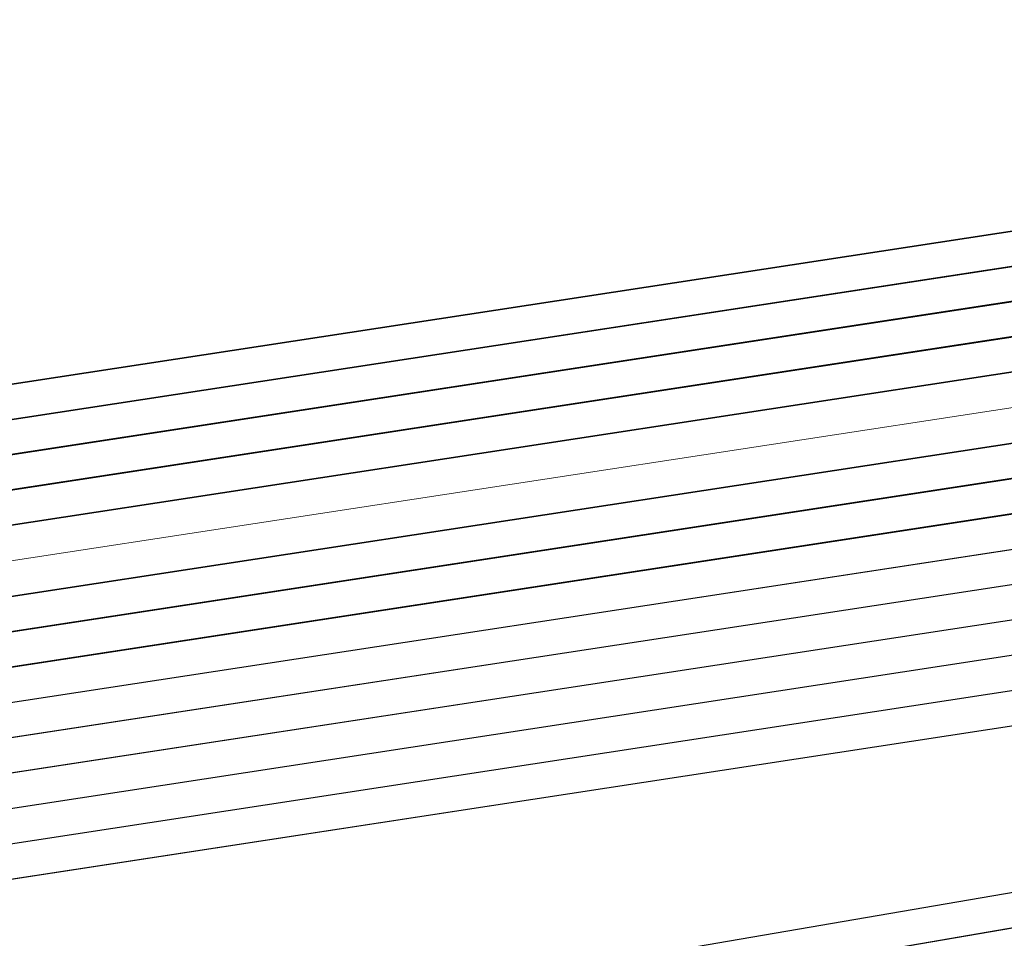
# Model space of a CAD drawing. Header units: metres. Extents: x -502 to 161, y -108 to 174.
# Tile 441 of 656: x -93.26 to -91.86, y -21.46 to -20.15. Entities that reach past the tile are written whole.
import ezdxf

# ---------------------------------------------------------------- set-up
doc = ezdxf.new("R2010")
doc.units = ezdxf.units.M
doc.header["$LTSCALE"] = 0.1
for name, color, linetype in [('BRI31-005.05-5p02-Koordinierung Lageplan 4. BA ZOB West 2022-06-15', 7, 'Continuous'), ('BRI31-005.06-5f07-Koordinierung Lageplan 4. BA ZOB Fernbusbahnh', 7, 'Continuous'), ('BRI32-005.02-5f05-Koordinierung Schemaplan 4 BA ZOB Teilbereich', 7, 'Continuous'), ('BRI32-005.03-5f06-Koordinierung Schemaplan 4 BA ZOB Teilbereich 2 Ost - Bahnhofsallee 2023-01-21', 7, 'Continuous')]:
    doc.layers.add(name, color=color, linetype=linetype)

msp = doc.modelspace()

# ---------------------------------------------------------------- linework, layer by layer
at = {"layer": 'BRI31-005.05-5p02-Koordinierung Lageplan 4. BA ZOB West 2022-06-15', "color": 190, "linetype": 'Continuous', "lineweight": 35, "true_color": 0x7f00ff, "transparency": 33554687, "flags": 128}
for points in [[(-55.7007, -13.3634), (-59.4327, -13.9934), (-61.4087, -14.3464), (-62.2647, -14.4984), (-62.6667, -14.5974), (-62.8907, -14.7334), (-63.5967, -15.2334), (-64.4177, -15.8004), (-64.8657, -15.8864), (-69.7037, -16.7484), (-75.4637, -17.6884), (-81.7337, -18.6534), (-88.9077, -20.0034), (-93.6827, -20.7334), (-98.9647, -21.6334), (-104.5957, -22.9234), (-121.8907, -26.2934), (-126.8117, -27.2034), (-150.4477, -31.7134), (-157.1307, -33.0134), (-162.7687, -32.1234), (-174.7807, -30.4434), (-178.1477, -29.6134), (-179.1357, -29.4334)], [(-55.6927, -13.4124), (-59.4247, -14.0424), (-59.9157, -14.1304), (-61.3997, -14.3954), (-62.2547, -14.5474), (-62.6477, -14.6444), (-62.8637, -14.7754), (-63.5677, -15.2744), (-64.3977, -15.8474), (-64.8567, -15.9354), (-69.6957, -16.7974), (-75.4547, -17.7374), (-81.7247, -18.7024), (-88.8997, -20.0524), (-93.6747, -20.7824), (-98.9547, -21.6824)]]:
    msp.add_lwpolyline(points, dxfattribs=at)
at = {"layer": 'BRI31-005.05-5p02-Koordinierung Lageplan 4. BA ZOB West 2022-06-15', "color": 250, "linetype": 'Continuous', "lineweight": 25, "true_color": 0x333333, "transparency": 33554687, "flags": 128}
for points in [[(-55.6847, -13.4614), (-59.4167, -14.0914), (-59.9067, -14.1794), (-61.3907, -14.4444), (-62.2447, -14.5964), (-62.6287, -14.6914), (-62.8367, -14.8174), (-63.5387, -15.3154), (-64.3777, -15.8944), (-64.8477, -15.9844), (-69.6877, -16.8464), (-75.4457, -17.7864), (-81.7157, -18.7514), (-88.8917, -20.1014), (-93.6667, -20.8314), (-98.9447, -21.7314)], [(-55.6767, -13.5104), (-59.4087, -14.1404), (-59.8977, -14.2284), (-61.3817, -14.4934), (-62.2347, -14.6454), (-62.6097, -14.7384), (-62.8097, -14.8594), (-63.5097, -15.3564), (-64.3577, -15.9414), (-64.8387, -16.0334), (-69.6797, -16.8954), (-75.4367, -17.8354), (-81.7067, -18.8004), (-88.8837, -20.1504), (-93.6587, -20.8804), (-98.9347, -21.7804)], [(-179.1357, -29.7394), (-178.2047, -29.9074), (-176.5237, -30.3244), (-174.8367, -30.8434), (-162.8247, -32.5154), (-157.1227, -33.4214), (-150.6707, -32.1644), (-150.3757, -32.1054), (-126.7397, -27.5954), (-121.8107, -26.6854), (-104.5117, -23.3154), (-93.6067, -21.1744), (-88.8337, -20.4444), (-81.6527, -19.0944), (-75.3827, -18.1294), (-69.6317, -17.1894), (-64.2647, -16.2324), (-63.2977, -15.6984), (-62.6077, -15.0894), (-62.1947, -14.8414), (-59.6597, -14.3864), (-59.3767, -14.3364), (-55.6447, -13.7064)], [(-55.6367, -13.7554), (-59.3687, -14.3854), (-59.6507, -14.4354), (-62.1767, -14.8894), (-62.5777, -15.1304), (-63.2687, -15.7394), (-64.2477, -16.2804), (-69.6237, -17.2384), (-75.3737, -18.1784), (-81.6437, -19.1434), (-88.8257, -20.4934), (-93.5977, -21.2234), (-104.5017, -23.3644), (-121.8007, -26.7344), (-126.7307, -27.6444), (-150.3667, -32.1544), (-150.6607, -32.2134), (-157.1217, -33.4724), (-162.8317, -32.5644), (-174.8437, -30.8934), (-176.5357, -30.3734), (-178.2147, -29.9564), (-179.1357, -29.7904)], [(-55.6287, -13.8044), (-59.3607, -14.4344), (-59.6427, -14.4844), (-62.1587, -14.9374), (-62.5477, -15.1714), (-63.2397, -15.7804), (-64.2307, -16.3284), (-69.6157, -17.2874), (-75.3647, -18.2274), (-81.6347, -19.1924), (-88.8177, -20.5424), (-93.5887, -21.2724), (-104.4917, -23.4134), (-121.7907, -26.7834), (-126.7217, -27.6934), (-150.3577, -32.2034), (-150.6507, -32.2624), (-157.1207, -33.5234), (-162.8387, -32.6134), (-174.8507, -30.9434), (-176.5477, -30.4224), (-178.2247, -30.0054), (-179.1357, -29.8414)], [(-55.6207, -13.8534), (-59.3527, -14.4834), (-59.6277, -14.5324), (-62.1407, -14.9854), (-62.5177, -15.2124), (-63.2107, -15.8214), (-64.2137, -16.3764), (-69.6077, -17.3364), (-75.3557, -18.2764), (-81.6257, -19.2414), (-88.8097, -20.5914), (-93.5797, -21.3214), (-104.4817, -23.4624), (-121.7807, -26.8324), (-126.7127, -27.7424), (-150.3487, -32.2524), (-150.6407, -32.3114), (-157.1197, -33.5744), (-162.8457, -32.6624), (-174.8577, -30.9934), (-176.5597, -30.4714), (-178.2347, -30.0544), (-179.1357, -29.8924)], [(-55.6127, -13.9024), (-59.3447, -14.5324), (-59.6247, -14.5824), (-62.1227, -15.0334), (-62.4877, -15.2534), (-63.1817, -15.8624), (-64.1967, -16.4244), (-69.5997, -17.3854), (-75.3467, -18.3254), (-81.6167, -19.2904), (-88.8017, -20.6404), (-93.5707, -21.3704), (-104.4717, -23.5114), (-121.7707, -26.8814), (-126.7037, -27.7914), (-150.3397, -32.3014), (-150.6307, -32.3604), (-157.1187, -33.6254), (-162.8527, -32.7114), (-174.8647, -31.0434), (-176.5717, -30.5204), (-178.2447, -30.1034), (-179.1357, -29.9434)], [(-55.6047, -13.9514), (-59.3367, -14.5814), (-62.1047, -15.0814), (-62.4577, -15.2944), (-63.1527, -15.9034), (-64.1797, -16.4724), (-69.5917, -17.4344), (-75.3377, -18.3744), (-81.6077, -19.3394), (-88.7937, -20.6894), (-93.5617, -21.4194), (-104.4617, -23.5604), (-121.7607, -26.9304), (-126.6947, -27.8404), (-150.3307, -32.3504), (-150.6207, -32.4094), (-157.1177, -33.6764), (-162.8597, -32.7604), (-174.8717, -31.0934), (-176.5837, -30.5694), (-178.2547, -30.1524), (-179.1357, -29.9944)], [(-56.5667, -14.3244), (-56.9487, -14.6244), (-57.8377, -15.3484), (-58.3257, -15.4954), (-59.9937, -15.7044), (-61.6697, -15.9144), (-63.7887, -16.4534), (-69.5837, -17.4834), (-75.3287, -18.4234), (-81.5687, -19.5644), (-84.6457, -20.1594), (-93.6297, -21.6994), (-104.3877, -23.8594), (-121.7187, -27.1554), (-122.6217, -27.3224), (-126.1537, -27.9814), (-137.6357, -30.1594), (-150.2927, -32.5534), (-151.8867, -32.8594), (-157.0417, -33.8394), (-163.2567, -32.9244), (-174.3647, -31.3244), (-178.3997, -30.6854)], [(-56.5467, -14.3734), (-56.9177, -14.6634), (-57.8137, -15.3934), (-58.3107, -15.5434), (-58.9957, -15.6304), (-59.9877, -15.7544), (-61.6607, -15.9634), (-63.7777, -16.5024), (-69.5757, -17.5324), (-75.3197, -18.4724), (-81.5597, -19.6134), (-84.6367, -20.2084), (-93.6207, -21.7484), (-104.3777, -23.9084), (-121.7097, -27.2044), (-122.6127, -27.3714), (-126.1447, -28.0304), (-137.6267, -30.2084), (-150.2837, -32.6024), (-151.8777, -32.9084), (-157.0407, -33.8904), (-163.2637, -32.9734), (-174.3717, -31.3734), (-178.4067, -30.7344)], [(-62.5057, -14.9114), (-62.7017, -15.0274), (-63.4007, -15.5204), (-64.2987, -16.1364), (-69.6477, -17.0914), (-75.4007, -18.0314), (-81.6707, -18.9964), (-88.8497, -20.3464), (-93.6247, -21.0764), (-104.5317, -23.2174), (-121.8307, -26.5874), (-126.7577, -27.4974), (-150.3937, -32.0074), (-150.6907, -32.0664), (-157.1247, -33.3194), (-162.8107, -32.4174), (-174.8227, -30.7434), (-176.4997, -30.2264), (-178.1847, -29.8094), (-179.1357, -29.6374)], [(-62.4797, -14.9544), (-62.6747, -15.0694), (-63.3727, -15.5614), (-64.2817, -16.1844), (-69.6397, -17.1404), (-75.3917, -18.0804), (-81.6617, -19.0454), (-88.8417, -20.3954), (-93.6157, -21.1254), (-104.5217, -23.2664), (-121.8207, -26.6364), (-126.7487, -27.5464), (-150.3847, -32.0564), (-150.6807, -32.1154), (-157.1237, -33.3704), (-162.8177, -32.4664), (-174.8297, -30.7934), (-176.5117, -30.2754), (-178.1947, -29.8584), (-179.1357, -29.6884)]]:
    msp.add_lwpolyline(points, dxfattribs=at)
at = {"layer": 'BRI31-005.05-5p02-Koordinierung Lageplan 4. BA ZOB West 2022-06-15', "color": 116, "linetype": 'Continuous', "lineweight": 13, "true_color": 0x007f3f, "transparency": 33554687, "flags": 128}
for points in [[(-98.8977, -21.7234), (-93.6667, -20.8304), (-88.8927, -20.1004), (-81.7147, -18.7504), (-75.4437, -17.7854), (-69.6887, -16.8454), (-64.8477, -15.9844), (-64.3767, -15.8944), (-63.5377, -15.3154), (-62.8377, -14.8174), (-62.6297, -14.6924), (-62.2457, -14.5964), (-61.3907, -14.4444), (-59.9067, -14.1794), (-59.4177, -14.0904), (-55.6847, -13.4604)], [(-98.9347, -21.7804), (-93.6587, -20.8794), (-88.8847, -20.1494), (-81.7057, -18.7994), (-75.4347, -17.8344), (-69.6807, -16.8944), (-64.8387, -16.0334), (-64.3567, -15.9414), (-63.5087, -15.3564), (-62.8107, -14.8594), (-62.6107, -14.7394), (-62.2357, -14.6454), (-61.3817, -14.4934), (-59.8977, -14.2284), (-59.4097, -14.1394), (-55.6767, -13.5094)], [(-55.6527, -13.6584), (-59.3837, -14.2884), (-59.8707, -14.3754), (-61.3547, -14.6404), (-62.2037, -14.7924), (-62.5517, -14.8784), (-62.7277, -14.9854), (-63.4237, -15.4794), (-64.2987, -16.0824), (-64.8117, -16.1804), (-69.6547, -17.0434), (-75.4117, -17.9834), (-81.6807, -18.9484), (-88.8587, -20.2984), (-93.6347, -21.0284), (-98.8577, -21.9194)], [(-55.6447, -13.7074), (-59.3757, -14.3374), (-59.8617, -14.4244), (-61.3457, -14.6894), (-62.1937, -14.8414), (-62.5327, -14.9254), (-62.7007, -15.0274), (-63.3947, -15.5204), (-64.2787, -16.1294), (-64.8027, -16.2294), (-69.6467, -17.0924), (-75.4027, -18.0324), (-81.6717, -18.9974), (-88.8507, -20.3474), (-93.6267, -21.0774), (-98.8947, -21.9764)]]:
    msp.add_lwpolyline(points, dxfattribs=at)
at = {"layer": 'BRI31-005.05-5p02-Koordinierung Lageplan 4. BA ZOB West 2022-06-15', "color": 251, "linetype": 'Continuous', "lineweight": 13, "true_color": 0x5b5b5b, "transparency": 33554687, "flags": 128}
for points in [[(-55.6687, -13.5594), (-59.4007, -14.1894), (-59.8887, -14.2774), (-61.3727, -14.5424), (-62.2247, -14.6944), (-62.5907, -14.7854), (-62.7827, -14.9014), (-63.4807, -15.3974), (-64.3377, -15.9884), (-64.8297, -16.0824), (-69.6717, -16.9444), (-75.4277, -17.8844), (-81.6977, -18.8494), (-88.8757, -20.1994), (-93.6507, -20.9294), (-98.8777, -21.8214)], [(-55.6607, -13.6084), (-59.3927, -14.2384), (-59.8797, -14.3264), (-61.3637, -14.5914), (-62.2147, -14.7434), (-62.5717, -14.8324), (-62.7557, -14.9434), (-63.4517, -15.4384), (-64.3177, -16.0354), (-64.8207, -16.1314), (-69.6637, -16.9934), (-75.4187, -17.9334), (-81.6887, -18.8984), (-88.8677, -20.2484), (-93.6427, -20.9784), (-98.9147, -21.8784)]]:
    msp.add_lwpolyline(points, dxfattribs=at)
at = {"layer": 'BRI31-005.06-5f07-Koordinierung Lageplan 4. BA ZOB Fernbusbahnh', "color": 190, "linetype": 'Continuous', "lineweight": 30, "true_color": 0x7f00ff, "transparency": 33554687, "flags": 128}
for points in [[(-55.7007, -13.3634), (-59.4327, -13.9934), (-61.4087, -14.3464), (-62.2647, -14.4984), (-62.6667, -14.5974), (-62.8907, -14.7334), (-63.5967, -15.2334), (-64.4177, -15.8004), (-64.8657, -15.8864), (-69.7037, -16.7484), (-75.4637, -17.6884), (-81.7337, -18.6534), (-88.9077, -20.0034), (-93.6827, -20.7334), (-98.9647, -21.6334), (-104.5957, -22.9234), (-121.8907, -26.2934), (-126.8117, -27.2034), (-150.4477, -31.7134), (-157.1307, -33.0134), (-162.7687, -32.1234), (-174.7807, -30.4434), (-178.1477, -29.6134), (-179.1357, -29.4334)], [(-55.6927, -13.4124), (-59.4247, -14.0424), (-59.9157, -14.1304), (-61.3997, -14.3954), (-62.2547, -14.5474), (-62.6477, -14.6444), (-62.8637, -14.7754), (-63.5677, -15.2744), (-64.3977, -15.8474), (-64.8567, -15.9354), (-69.6957, -16.7974), (-75.4547, -17.7374), (-81.7247, -18.7024), (-88.8997, -20.0524), (-93.6747, -20.7824), (-98.9547, -21.6824)]]:
    msp.add_lwpolyline(points, dxfattribs=at)
at = {"layer": 'BRI31-005.06-5f07-Koordinierung Lageplan 4. BA ZOB Fernbusbahnh', "color": 250, "linetype": 'Continuous', "lineweight": 20, "true_color": 0x333333, "transparency": 33554687, "flags": 128}
for points in [[(-55.6847, -13.4614), (-59.4167, -14.0914), (-59.9067, -14.1794), (-61.3907, -14.4444), (-62.2447, -14.5964), (-62.6287, -14.6914), (-62.8367, -14.8174), (-63.5387, -15.3154), (-64.3777, -15.8944), (-64.8477, -15.9844), (-69.6877, -16.8464), (-75.4457, -17.7864), (-81.7157, -18.7514), (-88.8917, -20.1014), (-93.6667, -20.8314), (-98.9447, -21.7314)], [(-55.6767, -13.5104), (-59.4087, -14.1404), (-59.8977, -14.2284), (-61.3817, -14.4934), (-62.2347, -14.6454), (-62.6097, -14.7384), (-62.8097, -14.8594), (-63.5097, -15.3564), (-64.3577, -15.9414), (-64.8387, -16.0334), (-69.6797, -16.8954), (-75.4367, -17.8354), (-81.7067, -18.8004), (-88.8837, -20.1504), (-93.6587, -20.8804), (-98.9347, -21.7804)], [(-179.1357, -29.7394), (-178.2047, -29.9074), (-176.5237, -30.3244), (-174.8367, -30.8434), (-162.8247, -32.5154), (-157.1227, -33.4214), (-150.6707, -32.1644), (-150.3757, -32.1054), (-126.7397, -27.5954), (-121.8107, -26.6854), (-104.5117, -23.3154), (-93.6067, -21.1744), (-88.8337, -20.4444), (-81.6527, -19.0944), (-75.3827, -18.1294), (-69.6317, -17.1894), (-64.2647, -16.2324), (-63.2977, -15.6984), (-62.6077, -15.0894), (-62.1947, -14.8414), (-59.6597, -14.3864), (-59.3767, -14.3364), (-55.6447, -13.7064)], [(-55.6367, -13.7554), (-59.3687, -14.3854), (-59.6507, -14.4354), (-62.1767, -14.8894), (-62.5777, -15.1304), (-63.2687, -15.7394), (-64.2477, -16.2804), (-69.6237, -17.2384), (-75.3737, -18.1784), (-81.6437, -19.1434), (-88.8257, -20.4934), (-93.5977, -21.2234), (-104.5017, -23.3644), (-121.8007, -26.7344), (-126.7307, -27.6444), (-150.3667, -32.1544), (-150.6607, -32.2134), (-157.1217, -33.4724), (-162.8317, -32.5644), (-174.8437, -30.8934), (-176.5357, -30.3734), (-178.2147, -29.9564), (-179.1357, -29.7904)], [(-55.6287, -13.8044), (-59.3607, -14.4344), (-59.6427, -14.4844), (-62.1587, -14.9374), (-62.5477, -15.1714), (-63.2397, -15.7804), (-64.2307, -16.3284), (-69.6157, -17.2874), (-75.3647, -18.2274), (-81.6347, -19.1924), (-88.8177, -20.5424), (-93.5887, -21.2724), (-104.4917, -23.4134), (-121.7907, -26.7834), (-126.7217, -27.6934), (-150.3577, -32.2034), (-150.6507, -32.2624), (-157.1207, -33.5234), (-162.8387, -32.6134), (-174.8507, -30.9434), (-176.5477, -30.4224), (-178.2247, -30.0054), (-179.1357, -29.8414)], [(-55.6207, -13.8534), (-59.3527, -14.4834), (-59.6277, -14.5324), (-62.1407, -14.9854), (-62.5177, -15.2124), (-63.2107, -15.8214), (-64.2137, -16.3764), (-69.6077, -17.3364), (-75.3557, -18.2764), (-81.6257, -19.2414), (-88.8097, -20.5914), (-93.5797, -21.3214), (-104.4817, -23.4624), (-121.7807, -26.8324), (-126.7127, -27.7424), (-150.3487, -32.2524), (-150.6407, -32.3114), (-157.1197, -33.5744), (-162.8457, -32.6624), (-174.8577, -30.9934), (-176.5597, -30.4714), (-178.2347, -30.0544), (-179.1357, -29.8924)], [(-55.6127, -13.9024), (-59.3447, -14.5324), (-59.6247, -14.5824), (-62.1227, -15.0334), (-62.4877, -15.2534), (-63.1817, -15.8624), (-64.1967, -16.4244), (-69.5997, -17.3854), (-75.3467, -18.3254), (-81.6167, -19.2904), (-88.8017, -20.6404), (-93.5707, -21.3704), (-104.4717, -23.5114), (-121.7707, -26.8814), (-126.7037, -27.7914), (-150.3397, -32.3014), (-150.6307, -32.3604), (-157.1187, -33.6254), (-162.8527, -32.7114), (-174.8647, -31.0434), (-176.5717, -30.5204), (-178.2447, -30.1034), (-179.1357, -29.9434)], [(-55.6047, -13.9514), (-59.3367, -14.5814), (-62.1047, -15.0814), (-62.4577, -15.2944), (-63.1527, -15.9034), (-64.1797, -16.4724), (-69.5917, -17.4344), (-75.3377, -18.3744), (-81.6077, -19.3394), (-88.7937, -20.6894), (-93.5617, -21.4194), (-104.4617, -23.5604), (-121.7607, -26.9304), (-126.6947, -27.8404), (-150.3307, -32.3504), (-150.6207, -32.4094), (-157.1177, -33.6764), (-162.8597, -32.7604), (-174.8717, -31.0934), (-176.5837, -30.5694), (-178.2547, -30.1524), (-179.1357, -29.9944)], [(-56.5667, -14.3244), (-56.9487, -14.6244), (-57.8377, -15.3484), (-58.3257, -15.4954), (-59.9937, -15.7044), (-61.6697, -15.9144), (-63.7887, -16.4534), (-69.5837, -17.4834), (-75.3287, -18.4234), (-81.5687, -19.5644), (-84.6457, -20.1594), (-93.6297, -21.6994), (-104.3877, -23.8594), (-121.7187, -27.1554), (-122.6217, -27.3224), (-126.1537, -27.9814), (-137.6357, -30.1594), (-150.2927, -32.5534), (-151.8867, -32.8594), (-157.0417, -33.8394), (-163.2567, -32.9244), (-174.3647, -31.3244), (-178.3997, -30.6854)], [(-56.5467, -14.3734), (-56.9177, -14.6634), (-57.8137, -15.3934), (-58.3107, -15.5434), (-58.9957, -15.6304), (-59.9877, -15.7544), (-61.6607, -15.9634), (-63.7777, -16.5024), (-69.5757, -17.5324), (-75.3197, -18.4724), (-81.5597, -19.6134), (-84.6367, -20.2084), (-93.6207, -21.7484), (-104.3777, -23.9084), (-121.7097, -27.2044), (-122.6127, -27.3714), (-126.1447, -28.0304), (-137.6267, -30.2084), (-150.2837, -32.6024), (-151.8777, -32.9084), (-157.0407, -33.8904), (-163.2637, -32.9734), (-174.3717, -31.3734), (-178.4067, -30.7344)], [(-62.5057, -14.9114), (-62.7017, -15.0274), (-63.4007, -15.5204), (-64.2987, -16.1364), (-69.6477, -17.0914), (-75.4007, -18.0314), (-81.6707, -18.9964), (-88.8497, -20.3464), (-93.6247, -21.0764), (-104.5317, -23.2174), (-121.8307, -26.5874), (-126.7577, -27.4974), (-150.3937, -32.0074), (-150.6907, -32.0664), (-157.1247, -33.3194), (-162.8107, -32.4174), (-174.8227, -30.7434), (-176.4997, -30.2264), (-178.1847, -29.8094), (-179.1357, -29.6374)], [(-62.4797, -14.9544), (-62.6747, -15.0694), (-63.3727, -15.5614), (-64.2817, -16.1844), (-69.6397, -17.1404), (-75.3917, -18.0804), (-81.6617, -19.0454), (-88.8417, -20.3954), (-93.6157, -21.1254), (-104.5217, -23.2664), (-121.8207, -26.6364), (-126.7487, -27.5464), (-150.3847, -32.0564), (-150.6807, -32.1154), (-157.1237, -33.3704), (-162.8177, -32.4664), (-174.8297, -30.7934), (-176.5117, -30.2754), (-178.1947, -29.8584), (-179.1357, -29.6884)]]:
    msp.add_lwpolyline(points, dxfattribs=at)
at = {"layer": 'BRI32-005.02-5f05-Koordinierung Schemaplan 4 BA ZOB Teilbereich', "color": 190, "linetype": 'Continuous', "lineweight": 35, "true_color": 0x7f00ff, "transparency": 33554687, "flags": 128}
for points in [[(-55.7007, -13.3634), (-59.4327, -13.9934), (-61.4087, -14.3464), (-62.2647, -14.4984), (-62.6667, -14.5974), (-62.8907, -14.7334), (-63.5967, -15.2334), (-64.4177, -15.8004), (-64.8657, -15.8864), (-69.7037, -16.7484), (-75.4637, -17.6884), (-81.7337, -18.6534), (-88.9077, -20.0034), (-93.6827, -20.7334), (-98.9647, -21.6334), (-104.5957, -22.9234), (-121.8907, -26.2934), (-126.8117, -27.2034), (-150.4477, -31.7134), (-157.1307, -33.0134), (-162.7687, -32.1234), (-174.7807, -30.4434), (-178.1477, -29.6134), (-179.1357, -29.4334)], [(-55.6927, -13.4124), (-59.4247, -14.0424), (-59.9157, -14.1304), (-61.3997, -14.3954), (-62.2547, -14.5474), (-62.6477, -14.6444), (-62.8637, -14.7754), (-63.5677, -15.2744), (-64.3977, -15.8474), (-64.8567, -15.9354), (-69.6957, -16.7974), (-75.4547, -17.7374), (-81.7247, -18.7024), (-88.8997, -20.0524), (-93.6747, -20.7824), (-98.9547, -21.6824)]]:
    msp.add_lwpolyline(points, dxfattribs=at)
at = {"layer": 'BRI32-005.02-5f05-Koordinierung Schemaplan 4 BA ZOB Teilbereich', "color": 250, "linetype": 'Continuous', "lineweight": 25, "true_color": 0x333333, "transparency": 33554687, "flags": 128}
for points in [[(-55.6847, -13.4614), (-59.4167, -14.0914), (-59.9067, -14.1794), (-61.3907, -14.4444), (-62.2447, -14.5964), (-62.6287, -14.6914), (-62.8367, -14.8174), (-63.5387, -15.3154), (-64.3777, -15.8944), (-64.8477, -15.9844), (-69.6877, -16.8464), (-75.4457, -17.7864), (-81.7157, -18.7514), (-88.8917, -20.1014), (-93.6667, -20.8314), (-98.9447, -21.7314)], [(-55.6767, -13.5104), (-59.4087, -14.1404), (-59.8977, -14.2284), (-61.3817, -14.4934), (-62.2347, -14.6454), (-62.6097, -14.7384), (-62.8097, -14.8594), (-63.5097, -15.3564), (-64.3577, -15.9414), (-64.8387, -16.0334), (-69.6797, -16.8954), (-75.4367, -17.8354), (-81.7067, -18.8004), (-88.8837, -20.1504), (-93.6587, -20.8804), (-98.9347, -21.7804)], [(-179.1357, -29.7394), (-178.2047, -29.9074), (-176.5237, -30.3244), (-174.8367, -30.8434), (-162.8247, -32.5154), (-157.1227, -33.4214), (-150.6707, -32.1644), (-150.3757, -32.1054), (-126.7397, -27.5954), (-121.8107, -26.6854), (-104.5117, -23.3154), (-93.6067, -21.1744), (-88.8337, -20.4444), (-81.6527, -19.0944), (-75.3827, -18.1294), (-69.6317, -17.1894), (-64.2647, -16.2324), (-63.2977, -15.6984), (-62.6077, -15.0894), (-62.1947, -14.8414), (-59.6597, -14.3864), (-59.3767, -14.3364), (-55.6447, -13.7064)], [(-55.6367, -13.7554), (-59.3687, -14.3854), (-59.6507, -14.4354), (-62.1767, -14.8894), (-62.5777, -15.1304), (-63.2687, -15.7394), (-64.2477, -16.2804), (-69.6237, -17.2384), (-75.3737, -18.1784), (-81.6437, -19.1434), (-88.8257, -20.4934), (-93.5977, -21.2234), (-104.5017, -23.3644), (-121.8007, -26.7344), (-126.7307, -27.6444), (-150.3667, -32.1544), (-150.6607, -32.2134), (-157.1217, -33.4724), (-162.8317, -32.5644), (-174.8437, -30.8934), (-176.5357, -30.3734), (-178.2147, -29.9564), (-179.1357, -29.7904)], [(-55.6287, -13.8044), (-59.3607, -14.4344), (-59.6427, -14.4844), (-62.1587, -14.9374), (-62.5477, -15.1714), (-63.2397, -15.7804), (-64.2307, -16.3284), (-69.6157, -17.2874), (-75.3647, -18.2274), (-81.6347, -19.1924), (-88.8177, -20.5424), (-93.5887, -21.2724), (-104.4917, -23.4134), (-121.7907, -26.7834), (-126.7217, -27.6934), (-150.3577, -32.2034), (-150.6507, -32.2624), (-157.1207, -33.5234), (-162.8387, -32.6134), (-174.8507, -30.9434), (-176.5477, -30.4224), (-178.2247, -30.0054), (-179.1357, -29.8414)], [(-55.6207, -13.8534), (-59.3527, -14.4834), (-59.6277, -14.5324), (-62.1407, -14.9854), (-62.5177, -15.2124), (-63.2107, -15.8214), (-64.2137, -16.3764), (-69.6077, -17.3364), (-75.3557, -18.2764), (-81.6257, -19.2414), (-88.8097, -20.5914), (-93.5797, -21.3214), (-104.4817, -23.4624), (-121.7807, -26.8324), (-126.7127, -27.7424), (-150.3487, -32.2524), (-150.6407, -32.3114), (-157.1197, -33.5744), (-162.8457, -32.6624), (-174.8577, -30.9934), (-176.5597, -30.4714), (-178.2347, -30.0544), (-179.1357, -29.8924)], [(-55.6127, -13.9024), (-59.3447, -14.5324), (-59.6247, -14.5824), (-62.1227, -15.0334), (-62.4877, -15.2534), (-63.1817, -15.8624), (-64.1967, -16.4244), (-69.5997, -17.3854), (-75.3467, -18.3254), (-81.6167, -19.2904), (-88.8017, -20.6404), (-93.5707, -21.3704), (-104.4717, -23.5114), (-121.7707, -26.8814), (-126.7037, -27.7914), (-150.3397, -32.3014), (-150.6307, -32.3604), (-157.1187, -33.6254), (-162.8527, -32.7114), (-174.8647, -31.0434), (-176.5717, -30.5204), (-178.2447, -30.1034), (-179.1357, -29.9434)], [(-55.6047, -13.9514), (-59.3367, -14.5814), (-62.1047, -15.0814), (-62.4577, -15.2944), (-63.1527, -15.9034), (-64.1797, -16.4724), (-69.5917, -17.4344), (-75.3377, -18.3744), (-81.6077, -19.3394), (-88.7937, -20.6894), (-93.5617, -21.4194), (-104.4617, -23.5604), (-121.7607, -26.9304), (-126.6947, -27.8404), (-150.3307, -32.3504), (-150.6207, -32.4094), (-157.1177, -33.6764), (-162.8597, -32.7604), (-174.8717, -31.0934), (-176.5837, -30.5694), (-178.2547, -30.1524), (-179.1357, -29.9944)], [(-56.5667, -14.3244), (-56.9487, -14.6244), (-57.8377, -15.3484), (-58.3257, -15.4954), (-59.9937, -15.7044), (-61.6697, -15.9144), (-63.7887, -16.4534), (-69.5837, -17.4834), (-75.3287, -18.4234), (-81.5687, -19.5644), (-84.6457, -20.1594), (-93.6297, -21.6994), (-104.3877, -23.8594), (-121.7187, -27.1554), (-122.6217, -27.3224), (-126.1537, -27.9814), (-137.6357, -30.1594), (-150.2927, -32.5534), (-151.8867, -32.8594), (-157.0417, -33.8394), (-163.2567, -32.9244), (-174.3647, -31.3244), (-178.3997, -30.6854)], [(-56.5467, -14.3734), (-56.9177, -14.6634), (-57.8137, -15.3934), (-58.3107, -15.5434), (-58.9957, -15.6304), (-59.9877, -15.7544), (-61.6607, -15.9634), (-63.7777, -16.5024), (-69.5757, -17.5324), (-75.3197, -18.4724), (-81.5597, -19.6134), (-84.6367, -20.2084), (-93.6207, -21.7484), (-104.3777, -23.9084), (-121.7097, -27.2044), (-122.6127, -27.3714), (-126.1447, -28.0304), (-137.6267, -30.2084), (-150.2837, -32.6024), (-151.8777, -32.9084), (-157.0407, -33.8904), (-163.2637, -32.9734), (-174.3717, -31.3734), (-178.4067, -30.7344)]]:
    msp.add_lwpolyline(points, dxfattribs=at)
at = {"layer": 'BRI32-005.02-5f05-Koordinierung Schemaplan 4 BA ZOB Teilbereich', "color": 116, "linetype": 'Continuous', "lineweight": 13, "true_color": 0x007f3f, "transparency": 33554687, "flags": 128}
for points in [[(-98.8977, -21.7234), (-93.6667, -20.8304), (-88.8927, -20.1004), (-81.7147, -18.7504), (-75.4437, -17.7854), (-69.6887, -16.8454), (-64.8477, -15.9844), (-64.3767, -15.8944), (-63.5377, -15.3154), (-62.8377, -14.8174), (-62.6297, -14.6924), (-62.2457, -14.5964), (-61.3907, -14.4444), (-59.9067, -14.1794), (-59.4177, -14.0904), (-55.6847, -13.4604)], [(-98.9347, -21.7804), (-93.6587, -20.8794), (-88.8847, -20.1494), (-81.7057, -18.7994), (-75.4347, -17.8344), (-69.6807, -16.8944), (-64.8387, -16.0334), (-64.3567, -15.9414), (-63.5087, -15.3564), (-62.8107, -14.8594), (-62.6107, -14.7394), (-62.2357, -14.6454), (-61.3817, -14.4934), (-59.8977, -14.2284), (-59.4097, -14.1394), (-55.6767, -13.5094)], [(-97.8377, -17.4674), (-97.1877, -21.0354), (-96.9687, -21.3424), (-96.6307, -21.4384), (-93.6507, -20.9284), (-88.8767, -20.1984), (-81.6967, -18.8484), (-75.4257, -17.8834), (-69.6727, -16.9434), (-64.8297, -16.0824), (-64.3367, -15.9884), (-63.4797, -15.3974), (-62.7837, -14.9014), (-62.5917, -14.7864), (-62.2257, -14.6944), (-61.3727, -14.5424), (-59.8887, -14.2774), (-59.4017, -14.1884), (-55.6687, -13.5584)], [(-55.6527, -13.6584), (-59.3837, -14.2884), (-59.8707, -14.3754), (-61.3547, -14.6404), (-62.2037, -14.7924), (-62.5517, -14.8784), (-62.7277, -14.9854), (-63.4237, -15.4794), (-64.2987, -16.0824), (-64.8117, -16.1804), (-69.6547, -17.0434), (-75.4117, -17.9834), (-81.6807, -18.9484), (-88.8587, -20.2984), (-93.6347, -21.0284), (-98.8577, -21.9194)], [(-55.6447, -13.7074), (-59.3757, -14.3374), (-59.8617, -14.4244), (-61.3457, -14.6894), (-62.1937, -14.8414), (-62.5327, -14.9254), (-62.7007, -15.0274), (-63.3947, -15.5204), (-64.2787, -16.1294), (-64.8027, -16.2294), (-69.6467, -17.0924), (-75.4027, -18.0324), (-81.6717, -18.9974), (-88.8507, -20.3474), (-93.6267, -21.0774), (-98.8947, -21.9764)], [(-55.6367, -13.7564), (-59.3677, -14.3864), (-59.8527, -14.4734), (-61.3367, -14.7384), (-62.1837, -14.8904), (-62.5137, -14.9724), (-62.6737, -15.0694), (-63.3657, -15.5614), (-64.2587, -16.1764), (-64.7937, -16.2784), (-69.6387, -17.1414), (-75.3937, -18.0814), (-81.6627, -19.0464), (-88.8427, -20.3964), (-93.6187, -21.1264), (-96.6407, -21.6424), (-97.0907, -21.5164), (-97.3757, -21.1154), (-98.0337, -17.5034), (-97.8377, -17.4674)]]:
    msp.add_lwpolyline(points, dxfattribs=at)
at = {"layer": 'BRI32-005.02-5f05-Koordinierung Schemaplan 4 BA ZOB Teilbereich', "color": 251, "linetype": 'Continuous', "lineweight": 13, "true_color": 0x5b5b5b, "transparency": 33554687, "flags": 128}
for points in [[(-55.6687, -13.5594), (-59.4007, -14.1894), (-59.8887, -14.2774), (-61.3727, -14.5424), (-62.2247, -14.6944), (-62.5907, -14.7854), (-62.7827, -14.9014), (-63.4807, -15.3974), (-64.3377, -15.9884), (-64.8297, -16.0824), (-69.6717, -16.9444), (-75.4277, -17.8844), (-81.6977, -18.8494), (-88.8757, -20.1994), (-93.6507, -20.9294), (-98.8777, -21.8214)], [(-55.6607, -13.6084), (-59.3927, -14.2384), (-59.8797, -14.3264), (-61.3637, -14.5914), (-62.2147, -14.7434), (-62.5717, -14.8324), (-62.7557, -14.9434), (-63.4517, -15.4384), (-64.3177, -16.0354), (-64.8207, -16.1314), (-69.6637, -16.9934), (-75.4187, -17.9334), (-81.6887, -18.8984), (-88.8677, -20.2484), (-93.6427, -20.9784), (-98.9147, -21.8784)], [(-97.9357, -17.4854), (-97.2817, -21.0754), (-97.0297, -21.4294), (-96.6357, -21.5404), (-93.6347, -21.0274), (-88.8597, -20.2974), (-81.6797, -18.9474), (-75.4097, -17.9824), (-69.6557, -17.0424), (-64.8117, -16.1804), (-64.2977, -16.0824), (-63.4227, -15.4794), (-62.7287, -14.9854), (-62.5527, -14.8794), (-62.2047, -14.7924), (-61.3547, -14.6404), (-59.8707, -14.3754), (-59.3847, -14.2874), (-55.6527, -13.6574)]]:
    msp.add_lwpolyline(points, dxfattribs=at)
at = {"layer": 'BRI32-005.03-5f06-Koordinierung Schemaplan 4 BA ZOB Teilbereich 2 Ost - Bahnhofsallee 2023-01-21', "color": 190, "linetype": 'Continuous', "lineweight": 30, "true_color": 0x7f00ff, "transparency": 33554687, "flags": 128}
for points in [[(-55.7007, -13.3634), (-59.4327, -13.9934), (-61.4087, -14.3464), (-62.2647, -14.4984), (-62.6667, -14.5974), (-62.8907, -14.7334), (-63.5967, -15.2334), (-64.4177, -15.8004), (-64.8657, -15.8864), (-69.7037, -16.7484), (-75.4637, -17.6884), (-81.7337, -18.6534), (-88.9077, -20.0034), (-93.6827, -20.7334), (-98.9647, -21.6334), (-104.5957, -22.9234), (-121.8907, -26.2934), (-126.8117, -27.2034), (-150.4477, -31.7134), (-157.1307, -33.0134), (-162.7687, -32.1234), (-174.7807, -30.4434), (-178.1477, -29.6134), (-179.1357, -29.4334)], [(-55.6927, -13.4124), (-59.4247, -14.0424), (-59.9157, -14.1304), (-61.3997, -14.3954), (-62.2547, -14.5474), (-62.6477, -14.6444), (-62.8637, -14.7754), (-63.5677, -15.2744), (-64.3977, -15.8474), (-64.8567, -15.9354), (-69.6957, -16.7974), (-75.4547, -17.7374), (-81.7247, -18.7024), (-88.8997, -20.0524), (-93.6747, -20.7824), (-98.9547, -21.6824)]]:
    msp.add_lwpolyline(points, dxfattribs=at)
at = {"layer": 'BRI32-005.03-5f06-Koordinierung Schemaplan 4 BA ZOB Teilbereich 2 Ost - Bahnhofsallee 2023-01-21', "color": 250, "linetype": 'Continuous', "lineweight": 20, "true_color": 0x333333, "transparency": 33554687, "flags": 128}
for points in [[(-55.6847, -13.4614), (-59.4167, -14.0914), (-59.9067, -14.1794), (-61.3907, -14.4444), (-62.2447, -14.5964), (-62.6287, -14.6914), (-62.8367, -14.8174), (-63.5387, -15.3154), (-64.3777, -15.8944), (-64.8477, -15.9844), (-69.6877, -16.8464), (-75.4457, -17.7864), (-81.7157, -18.7514), (-88.8917, -20.1014), (-93.6667, -20.8314), (-98.9447, -21.7314)], [(-55.6767, -13.5104), (-59.4087, -14.1404), (-59.8977, -14.2284), (-61.3817, -14.4934), (-62.2347, -14.6454), (-62.6097, -14.7384), (-62.8097, -14.8594), (-63.5097, -15.3564), (-64.3577, -15.9414), (-64.8387, -16.0334), (-69.6797, -16.8954), (-75.4367, -17.8354), (-81.7067, -18.8004), (-88.8837, -20.1504), (-93.6587, -20.8804), (-98.9347, -21.7804)], [(-179.1357, -29.7394), (-178.2047, -29.9074), (-176.5237, -30.3244), (-174.8367, -30.8434), (-162.8247, -32.5154), (-157.1227, -33.4214), (-150.6707, -32.1644), (-150.3757, -32.1054), (-126.7397, -27.5954), (-121.8107, -26.6854), (-104.5117, -23.3154), (-93.6067, -21.1744), (-88.8337, -20.4444), (-81.6527, -19.0944), (-75.3827, -18.1294), (-69.6317, -17.1894), (-64.2647, -16.2324), (-63.2977, -15.6984), (-62.6077, -15.0894), (-62.1947, -14.8414), (-59.6597, -14.3864), (-59.3767, -14.3364), (-55.6447, -13.7064)], [(-55.6367, -13.7554), (-59.3687, -14.3854), (-59.6507, -14.4354), (-62.1767, -14.8894), (-62.5777, -15.1304), (-63.2687, -15.7394), (-64.2477, -16.2804), (-69.6237, -17.2384), (-75.3737, -18.1784), (-81.6437, -19.1434), (-88.8257, -20.4934), (-93.5977, -21.2234), (-104.5017, -23.3644), (-121.8007, -26.7344), (-126.7307, -27.6444), (-150.3667, -32.1544), (-150.6607, -32.2134), (-157.1217, -33.4724), (-162.8317, -32.5644), (-174.8437, -30.8934), (-176.5357, -30.3734), (-178.2147, -29.9564), (-179.1357, -29.7904)], [(-55.6287, -13.8044), (-59.3607, -14.4344), (-59.6427, -14.4844), (-62.1587, -14.9374), (-62.5477, -15.1714), (-63.2397, -15.7804), (-64.2307, -16.3284), (-69.6157, -17.2874), (-75.3647, -18.2274), (-81.6347, -19.1924), (-88.8177, -20.5424), (-93.5887, -21.2724), (-104.4917, -23.4134), (-121.7907, -26.7834), (-126.7217, -27.6934), (-150.3577, -32.2034), (-150.6507, -32.2624), (-157.1207, -33.5234), (-162.8387, -32.6134), (-174.8507, -30.9434), (-176.5477, -30.4224), (-178.2247, -30.0054), (-179.1357, -29.8414)], [(-55.6207, -13.8534), (-59.3527, -14.4834), (-59.6277, -14.5324), (-62.1407, -14.9854), (-62.5177, -15.2124), (-63.2107, -15.8214), (-64.2137, -16.3764), (-69.6077, -17.3364), (-75.3557, -18.2764), (-81.6257, -19.2414), (-88.8097, -20.5914), (-93.5797, -21.3214), (-104.4817, -23.4624), (-121.7807, -26.8324), (-126.7127, -27.7424), (-150.3487, -32.2524), (-150.6407, -32.3114), (-157.1197, -33.5744), (-162.8457, -32.6624), (-174.8577, -30.9934), (-176.5597, -30.4714), (-178.2347, -30.0544), (-179.1357, -29.8924)], [(-55.6127, -13.9024), (-59.3447, -14.5324), (-59.6247, -14.5824), (-62.1227, -15.0334), (-62.4877, -15.2534), (-63.1817, -15.8624), (-64.1967, -16.4244), (-69.5997, -17.3854), (-75.3467, -18.3254), (-81.6167, -19.2904), (-88.8017, -20.6404), (-93.5707, -21.3704), (-104.4717, -23.5114), (-121.7707, -26.8814), (-126.7037, -27.7914), (-150.3397, -32.3014), (-150.6307, -32.3604), (-157.1187, -33.6254), (-162.8527, -32.7114), (-174.8647, -31.0434), (-176.5717, -30.5204), (-178.2447, -30.1034), (-179.1357, -29.9434)], [(-55.6047, -13.9514), (-59.3367, -14.5814), (-62.1047, -15.0814), (-62.4577, -15.2944), (-63.1527, -15.9034), (-64.1797, -16.4724), (-69.5917, -17.4344), (-75.3377, -18.3744), (-81.6077, -19.3394), (-88.7937, -20.6894), (-93.5617, -21.4194), (-104.4617, -23.5604), (-121.7607, -26.9304), (-126.6947, -27.8404), (-150.3307, -32.3504), (-150.6207, -32.4094), (-157.1177, -33.6764), (-162.8597, -32.7604), (-174.8717, -31.0934), (-176.5837, -30.5694), (-178.2547, -30.1524), (-179.1357, -29.9944)], [(-56.5667, -14.3244), (-56.9487, -14.6244), (-57.8377, -15.3484), (-58.3257, -15.4954), (-59.9937, -15.7044), (-61.6697, -15.9144), (-63.7887, -16.4534), (-69.5837, -17.4834), (-75.3287, -18.4234), (-81.5687, -19.5644), (-84.6457, -20.1594), (-93.6297, -21.6994), (-104.3877, -23.8594), (-121.7187, -27.1554), (-122.6217, -27.3224), (-126.1537, -27.9814), (-137.6357, -30.1594), (-150.2927, -32.5534), (-151.8867, -32.8594), (-157.0417, -33.8394), (-163.2567, -32.9244), (-174.3647, -31.3244), (-178.3997, -30.6854)], [(-56.5467, -14.3734), (-56.9177, -14.6634), (-57.8137, -15.3934), (-58.3107, -15.5434), (-58.9957, -15.6304), (-59.9877, -15.7544), (-61.6607, -15.9634), (-63.7777, -16.5024), (-69.5757, -17.5324), (-75.3197, -18.4724), (-81.5597, -19.6134), (-84.6367, -20.2084), (-93.6207, -21.7484), (-104.3777, -23.9084), (-121.7097, -27.2044), (-122.6127, -27.3714), (-126.1447, -28.0304), (-137.6267, -30.2084), (-150.2837, -32.6024), (-151.8777, -32.9084), (-157.0407, -33.8904), (-163.2637, -32.9734), (-174.3717, -31.3734), (-178.4067, -30.7344)], [(-62.5057, -14.9114), (-62.7017, -15.0274), (-63.4007, -15.5204), (-64.2987, -16.1364), (-69.6477, -17.0914), (-75.4007, -18.0314), (-81.6707, -18.9964), (-88.8497, -20.3464), (-93.6247, -21.0764), (-104.5317, -23.2174), (-121.8307, -26.5874), (-126.7577, -27.4974), (-150.3937, -32.0074), (-150.6907, -32.0664), (-157.1247, -33.3194), (-162.8107, -32.4174), (-174.8227, -30.7434), (-176.4997, -30.2264), (-178.1847, -29.8094), (-179.1357, -29.6374)], [(-62.4797, -14.9544), (-62.6747, -15.0694), (-63.3727, -15.5614), (-64.2817, -16.1844), (-69.6397, -17.1404), (-75.3917, -18.0804), (-81.6617, -19.0454), (-88.8417, -20.3954), (-93.6157, -21.1254), (-104.5217, -23.2664), (-121.8207, -26.6364), (-126.7487, -27.5464), (-150.3847, -32.0564), (-150.6807, -32.1154), (-157.1237, -33.3704), (-162.8177, -32.4664), (-174.8297, -30.7934), (-176.5117, -30.2754), (-178.1947, -29.8584), (-179.1357, -29.6884)]]:
    msp.add_lwpolyline(points, dxfattribs=at)
at = {"layer": 'BRI32-005.03-5f06-Koordinierung Schemaplan 4 BA ZOB Teilbereich 2 Ost - Bahnhofsallee 2023-01-21', "color": 116, "linetype": 'Continuous', "lineweight": 9, "true_color": 0x007f3f, "transparency": 33554687, "flags": 128}
for points in [[(-98.8977, -21.7234), (-93.6667, -20.8304), (-88.8927, -20.1004), (-81.7147, -18.7504), (-75.4437, -17.7854), (-69.6887, -16.8454), (-64.8477, -15.9844), (-64.3767, -15.8944), (-63.5377, -15.3154), (-62.8377, -14.8174), (-62.6297, -14.6924), (-62.2457, -14.5964), (-61.3907, -14.4444), (-59.9067, -14.1794), (-59.4177, -14.0904), (-55.6847, -13.4604)], [(-98.9347, -21.7804), (-93.6587, -20.8794), (-88.8847, -20.1494), (-81.7057, -18.7994), (-75.4347, -17.8344), (-69.6807, -16.8944), (-64.8387, -16.0334), (-64.3567, -15.9414), (-63.5087, -15.3564), (-62.8107, -14.8594), (-62.6107, -14.7394), (-62.2357, -14.6454), (-61.3817, -14.4934), (-59.8977, -14.2284), (-59.4097, -14.1394), (-55.6767, -13.5094)], [(-97.8377, -17.4674), (-97.1877, -21.0354), (-96.9687, -21.3424), (-96.6307, -21.4384), (-93.6507, -20.9284), (-88.8767, -20.1984), (-81.6967, -18.8484), (-75.4257, -17.8834), (-69.6727, -16.9434), (-64.8297, -16.0824), (-64.3367, -15.9884), (-63.4797, -15.3974), (-62.7837, -14.9014), (-62.5917, -14.7864), (-62.2257, -14.6944), (-61.3727, -14.5424), (-59.8887, -14.2774), (-59.4017, -14.1884), (-55.6687, -13.5584)], [(-55.6527, -13.6584), (-59.3837, -14.2884), (-59.8707, -14.3754), (-61.3547, -14.6404), (-62.2037, -14.7924), (-62.5517, -14.8784), (-62.7277, -14.9854), (-63.4237, -15.4794), (-64.2987, -16.0824), (-64.8117, -16.1804), (-69.6547, -17.0434), (-75.4117, -17.9834), (-81.6807, -18.9484), (-88.8587, -20.2984), (-93.6347, -21.0284), (-98.8577, -21.9194)], [(-55.6447, -13.7074), (-59.3757, -14.3374), (-59.8617, -14.4244), (-61.3457, -14.6894), (-62.1937, -14.8414), (-62.5327, -14.9254), (-62.7007, -15.0274), (-63.3947, -15.5204), (-64.2787, -16.1294), (-64.8027, -16.2294), (-69.6467, -17.0924), (-75.4027, -18.0324), (-81.6717, -18.9974), (-88.8507, -20.3474), (-93.6267, -21.0774), (-98.8947, -21.9764)], [(-55.6367, -13.7564), (-59.3677, -14.3864), (-59.8527, -14.4734), (-61.3367, -14.7384), (-62.1837, -14.8904), (-62.5137, -14.9724), (-62.6737, -15.0694), (-63.3657, -15.5614), (-64.2587, -16.1764), (-64.7937, -16.2784), (-69.6387, -17.1414), (-75.3937, -18.0814), (-81.6627, -19.0464), (-88.8427, -20.3964), (-93.6187, -21.1264), (-96.6407, -21.6424), (-97.0907, -21.5164), (-97.3757, -21.1154), (-98.0337, -17.5034), (-97.8377, -17.4674)]]:
    msp.add_lwpolyline(points, dxfattribs=at)
at = {"layer": 'BRI32-005.03-5f06-Koordinierung Schemaplan 4 BA ZOB Teilbereich 2 Ost - Bahnhofsallee 2023-01-21', "color": 251, "linetype": 'Continuous', "lineweight": 9, "true_color": 0x5b5b5b, "transparency": 33554687, "flags": 128}
for points in [[(-55.6687, -13.5594), (-59.4007, -14.1894), (-59.8887, -14.2774), (-61.3727, -14.5424), (-62.2247, -14.6944), (-62.5907, -14.7854), (-62.7827, -14.9014), (-63.4807, -15.3974), (-64.3377, -15.9884), (-64.8297, -16.0824), (-69.6717, -16.9444), (-75.4277, -17.8844), (-81.6977, -18.8494), (-88.8757, -20.1994), (-93.6507, -20.9294), (-98.8777, -21.8214)], [(-55.6607, -13.6084), (-59.3927, -14.2384), (-59.8797, -14.3264), (-61.3637, -14.5914), (-62.2147, -14.7434), (-62.5717, -14.8324), (-62.7557, -14.9434), (-63.4517, -15.4384), (-64.3177, -16.0354), (-64.8207, -16.1314), (-69.6637, -16.9934), (-75.4187, -17.9334), (-81.6887, -18.8984), (-88.8677, -20.2484), (-93.6427, -20.9784), (-98.9147, -21.8784)], [(-97.9357, -17.4854), (-97.2817, -21.0754), (-97.0297, -21.4294), (-96.6357, -21.5404), (-93.6347, -21.0274), (-88.8597, -20.2974), (-81.6797, -18.9474), (-75.4097, -17.9824), (-69.6557, -17.0424), (-64.8117, -16.1804), (-64.2977, -16.0824), (-63.4227, -15.4794), (-62.7287, -14.9854), (-62.5527, -14.8794), (-62.2047, -14.7924), (-61.3547, -14.6404), (-59.8707, -14.3754), (-59.3847, -14.2874), (-55.6527, -13.6574)]]:
    msp.add_lwpolyline(points, dxfattribs=at)

doc.saveas('drawing.dxf')
